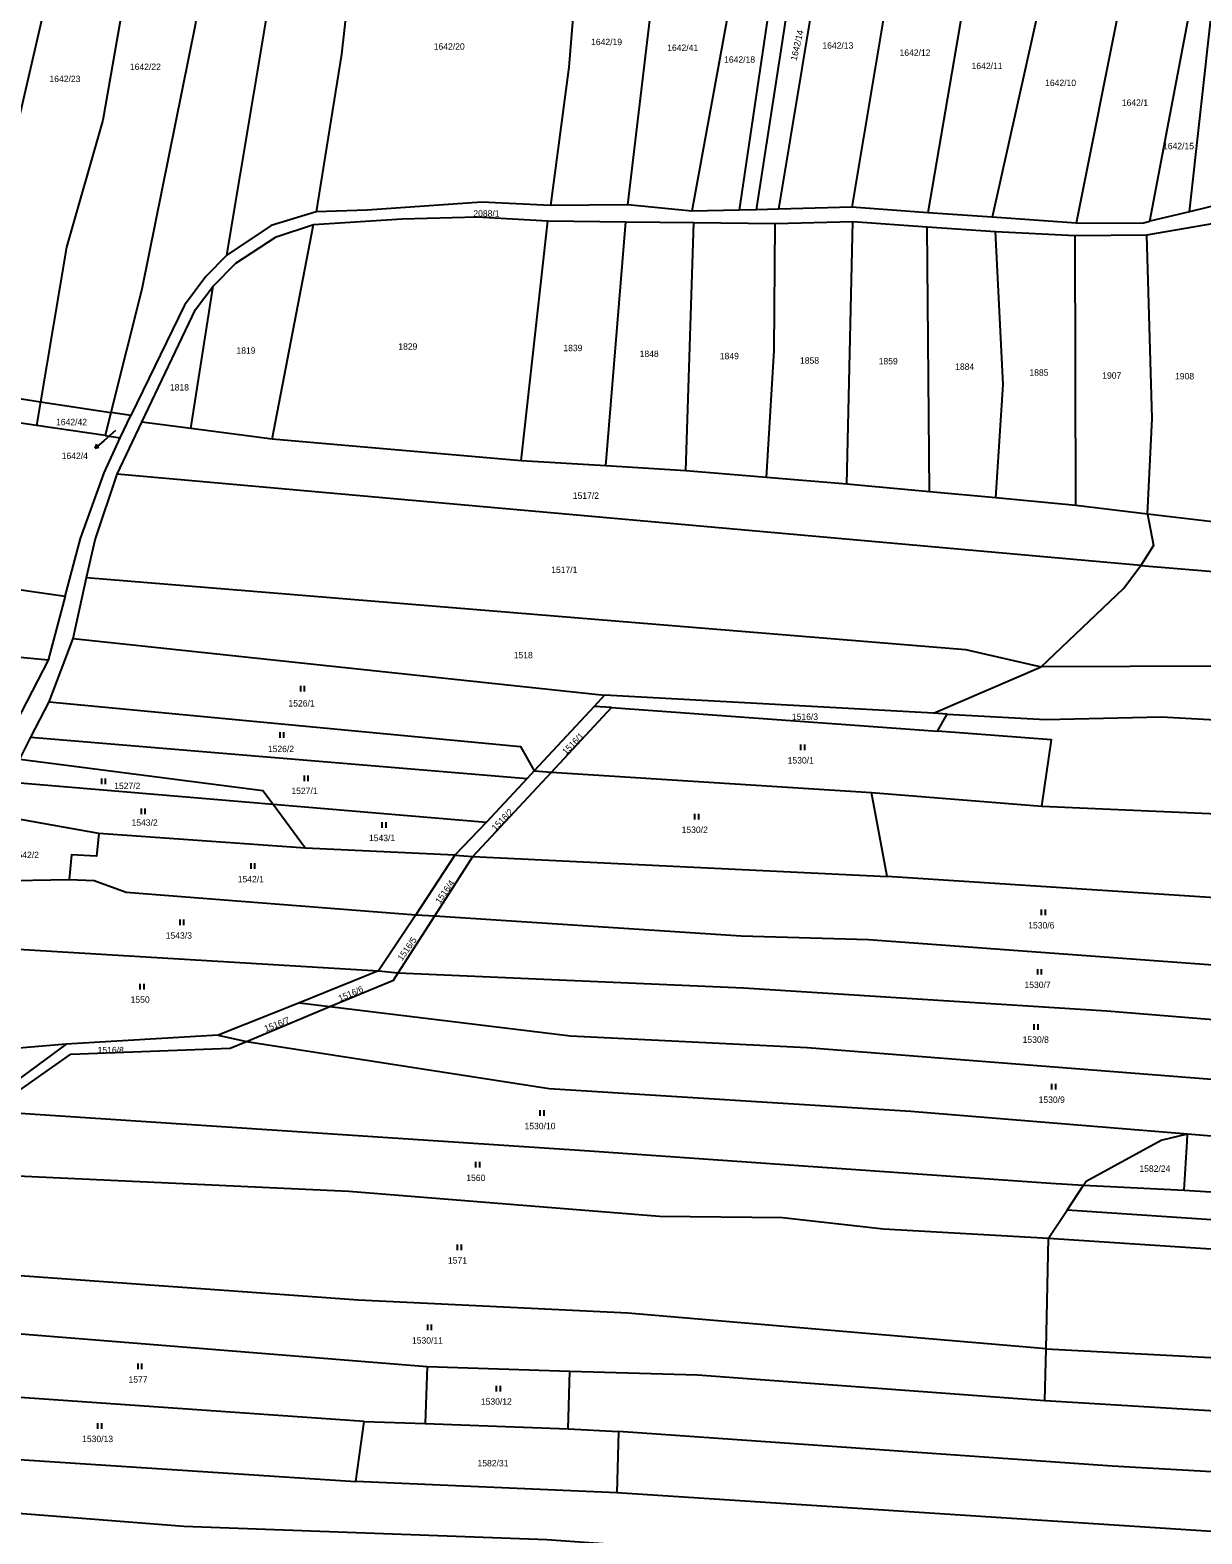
# Model space of a CAD drawing. Extents: x -776734 to -748832, y -1118122 to -976986.
# Drawn here: x -750154.1 to -749843.1, y -1113137.8 to -1112738.5 of the extents above; entities that cross this region are included whole.
import ezdxf

# ---------------------------------------------------------------- set-up
doc = ezdxf.new("R2010")
doc.units = 0
for name, color, linetype in [('KM_Hranice parcel', 7, 'Continuous'), ('KM_Parcelní čísla', 7, 'Continuous'), ('KM_Pop  PČ popisy', 7, 'Continuous'), ('KM_Značky kultur', 7, 'Continuous')]:
    doc.layers.add(name, color=color, linetype=linetype)

msp = doc.modelspace()

# ---------------------------------------------------------------- linework, layer by layer
at = {"layer": 'KM_Hranice parcel'}
for p, q in [((-749953.36, -1112701.36), (-749965.89, -1112786.31)), ((-749961.28, -1112786.2), (-749948.28, -1112701.99)), ((-749941.64, -1112702.62), (-749955.48, -1112786.04)), ((-749922.39, -1112704.45), (-749935.97, -1112785.5)), ((-749902.41, -1112708.37), (-749915.8, -1112787)), ((-749882.83, -1112716.74), (-749898.75, -1112788.19)), ((-749863.48, -1112725.01), (-749876.44, -1112789.75)), ((-749856.9, -1112789.25), (-749846.11, -1112732.43)), ((-749995.46, -1112784.92), (-750016.01, -1112785.08)), ((-749978.48, -1112786.56), (-749995.46, -1112784.92)), ((-749935.97, -1112785.5), (-749955.48, -1112786.04)), ((-749915.8, -1112787), (-749935.97, -1112785.5)), ((-749836.59, -1112784.41), (-749846.34, -1112786.78)), ((-750023.78, -1112852.9), (-750016.68, -1112789.17)), ((-750016.68, -1112789.17), (-749995.96, -1112789.41)), ((-750001.32, -1112854.24), (-749995.96, -1112789.41)), ((-749995.96, -1112789.41), (-749977.96, -1112789.61)), ((-749965.89, -1112786.31), (-749978.48, -1112786.56)), ((-749961.28, -1112786.2), (-749965.89, -1112786.31)), ((-749955.48, -1112786.04), (-749961.28, -1112786.2)), ((-749956.37, -1112789.86), (-749935.76, -1112789.33)), ((-749937.32, -1112859.04), (-749935.76, -1112789.33)), ((-749935.76, -1112789.33), (-749915.95, -1112790.76)), ((-749898.75, -1112788.19), (-749915.8, -1112787)), ((-749876.44, -1112789.75), (-749898.75, -1112788.19)), ((-749857.72, -1112792.89), (-749837.11, -1112789.29)), ((-749846.34, -1112786.78), (-749856.9, -1112789.25)), ((-750089.86, -1112847.11), (-750078.89, -1112790.14)), ((-749980.02, -1112855.55), (-749977.96, -1112789.61)), ((-749977.96, -1112789.61), (-749956.37, -1112789.86)), ((-749915.95, -1112790.76), (-749897.86, -1112792.01)), ((-749915.38, -1112861.11), (-749915.95, -1112790.76)), ((-749897.86, -1112792.01), (-749876.68, -1112793.03)), ((-749876.68, -1112793.03), (-749857.72, -1112792.89)), ((-749876.5, -1112864.71), (-749876.68, -1112793.03)), ((-750111.48, -1112844.3), (-750105.49, -1112806.48)), ((-750151.32, -1112837.17), (-750152.38, -1112843.46)), ((-750151.32, -1112837.17), (-750132.68, -1112840.01)), ((-750152.38, -1112843.46), (-750172.1, -1112840.54)), ((-750132.68, -1112840.01), (-750134.22, -1112846.15)), ((-750127.33, -1112840.82), (-750132.68, -1112840.01)), ((-750130.2, -1112846.73), (-750127.33, -1112840.82)), ((-750134.22, -1112846.15), (-750152.38, -1112843.46)), ((-750131.01, -1112856.45), (-750124.43, -1112842.61)), ((-750111.48, -1112844.3), (-750124.43, -1112842.61)), ((-750089.86, -1112847.11), (-750111.48, -1112844.3)), ((-750134.22, -1112846.15), (-750130.2, -1112846.73)), ((-750023.78, -1112852.9), (-750089.86, -1112847.11)), ((-750001.32, -1112854.24), (-750023.78, -1112852.9)), ((-749859.3, -1112880.7), (-750131.01, -1112856.45)), ((-749980.02, -1112855.55), (-750001.32, -1112854.24)), ((-749958.67, -1112857.29), (-749980.02, -1112855.55)), ((-749937.32, -1112859.04), (-749958.67, -1112857.29)), ((-749915.38, -1112861.11), (-749937.32, -1112859.04)), ((-749897.76, -1112862.74), (-749915.38, -1112861.11)), ((-749876.5, -1112864.71), (-749897.76, -1112862.74)), ((-749857.53, -1112867.06), (-749876.5, -1112864.71)), ((-749839.48, -1112869.14), (-749857.53, -1112867.06)), ((-750142.7, -1112900.08), (-750139.18, -1112883.84)), ((-750144.83, -1112888.83), (-750149.35, -1112905.84)), ((-750149.04, -1112916.83), (-750142.7, -1112900.08)), ((-750142.7, -1112900.08), (-750001.61, -1112915.11)), ((-750149.35, -1112905.84), (-750157.77, -1112922.3)), ((-749914.27, -1112919.91), (-749885.73, -1112907.55)), ((-750153.87, -1112926.26), (-750149.04, -1112916.83)), ((-750001.61, -1112915.11), (-750004.36, -1112918.07)), ((-749914.27, -1112919.91), (-750001.61, -1112915.11)), ((-750004.36, -1112918.07), (-750020.32, -1112935.22)), ((-750015.7, -1112935.51), (-749999.74, -1112918.4)), ((-749999.74, -1112918.4), (-750004.36, -1112918.07)), ((-749999.74, -1112918.4), (-749913.27, -1112924.64)), ((-749910.64, -1112920.11), (-749914.27, -1112919.91)), ((-749913.27, -1112924.64), (-749910.64, -1112920.11)), ((-750156.85, -1112932.06), (-750153.87, -1112926.26)), ((-750153.87, -1112926.26), (-750022.19, -1112937.23)), ((-750036.55, -1112957.96), (-750015.7, -1112935.51)), ((-750022.19, -1112937.23), (-750032.99, -1112948.85)), ((-750020.32, -1112935.22), (-750022.19, -1112937.23)), ((-750020.32, -1112935.22), (-750015.7, -1112935.51)), ((-750015.7, -1112935.51), (-749930.74, -1112940.92)), ((-750159.97, -1112938.15), (-750089.62, -1112944.08)), ((-749930.74, -1112940.92), (-749885.59, -1112944.53)), ((-749926.58, -1112963.21), (-749930.74, -1112940.92)), ((-750089.62, -1112944.08), (-750032.99, -1112948.85)), ((-750089.62, -1112944.08), (-750081.03, -1112955.7)), ((-750135.82, -1112951.82), (-750164.39, -1112946.77)), ((-750032.99, -1112948.85), (-750041.33, -1112957.62)), ((-750081.03, -1112955.7), (-750135.82, -1112951.82)), ((-750041.33, -1112957.62), (-750081.03, -1112955.7)), ((-750041.33, -1112957.62), (-750051.7, -1112973.39)), ((-750046.69, -1112973.72), (-750036.55, -1112957.96)), ((-750041.33, -1112957.62), (-750036.55, -1112957.96)), ((-750036.55, -1112957.96), (-749926.58, -1112963.21)), ((-750171.82, -1112964.52), (-750143.73, -1112964.03)), ((-750051.7, -1112973.39), (-750061.59, -1112988.29)), ((-750056.4, -1112988.8), (-750046.69, -1112973.72)), ((-750051.7, -1112973.39), (-750046.69, -1112973.72)), ((-750169.08, -1112981.84), (-750061.59, -1112988.29)), ((-750061.59, -1112988.29), (-750082.56, -1112996.83)), ((-750061.59, -1112988.29), (-750056.4, -1112988.8)), ((-750082.56, -1112996.83), (-750104.22, -1113005.38)), ((-750082.56, -1112996.83), (-750074.58, -1112997.8)), ((-750096.69, -1113007.02), (-750074.58, -1112997.8)), ((-750144.55, -1113007.74), (-750164.15, -1113022.18)), ((-750144.55, -1113007.74), (-750161.26, -1113009.18)), ((-750104.22, -1113005.38), (-750144.55, -1113007.74)), ((-750104.22, -1113005.38), (-750096.69, -1113007.02)), ((-749878.83, -1113051.82), (-749874.45, -1113045.17)), ((-749874.45, -1113045.17), (-749847.8, -1113046.56)), ((-749883.74, -1113059.29), (-749878.83, -1113051.82)), ((-749582.45, -1113071.6), (-749878.83, -1113051.82)), ((-749884.41, -1113088.67), (-749883.74, -1113059.29)), ((-749883.74, -1113059.29), (-749582.94, -1113079.12)), ((-750192.75, -1113081.75), (-750048.71, -1113093.36)), ((-749884.73, -1113102.38), (-749884.41, -1113088.67)), ((-750048.71, -1113093.36), (-750049.21, -1113108.53)), ((-750048.71, -1113093.36), (-750010.87, -1113094.56)), ((-750011.24, -1113109.9), (-750010.87, -1113094.56)), ((-750065.39, -1113107.94), (-750200.92, -1113098.48)), ((-750067.6, -1113123.87), (-750065.39, -1113107.94)), ((-750065.39, -1113107.94), (-750049.21, -1113108.53)), ((-750049.21, -1113108.53), (-750011.24, -1113109.9)), ((-750011.24, -1113109.9), (-749997.89, -1113110.59)), ((-749997.89, -1113110.59), (-749998.39, -1113126.92)), ((-749998.39, -1113126.92), (-750067.6, -1113123.87))]:
    msp.add_line(p, q, dxfattribs=at)
for points in [[(-750101.9, -1112798.27), (-750091.07, -1112733.72), (-750081.7, -1112649.9)], [(-750099.32, -1112656.44), (-750110.31, -1112737.2), (-750124.45, -1112807.29), (-750132.68, -1112840.01)], [(-750119.08, -1112658.59), (-750129.55, -1112732.63), (-750134.81, -1112762.43), (-750144.42, -1112796.11), (-750151.32, -1112837.17)], [(-750141.47, -1112663.49), (-750143.17, -1112687.54), (-750148.73, -1112725.48), (-750158, -1112765.83), (-750171.03, -1112834.86)], [(-750063.52, -1112674.17), (-750071.48, -1112744.88), (-750078.21, -1112786.73)], [(-750006.09, -1112700.88), (-750008.21, -1112712.49), (-750011.13, -1112748.37), (-750016.01, -1112785.08)], [(-749995.46, -1112784.92), (-749987.17, -1112714.95), (-749985.16, -1112701.07)], [(-749962.41, -1112701.28), (-749966.42, -1112720.7), (-749978.48, -1112786.56)], [(-749846.34, -1112786.78), (-749840.57, -1112734.8), (-749846.11, -1112732.43)], [(-750016.01, -1112785.08), (-750034.24, -1112784.2), (-750064.65, -1112786.35), (-750078.21, -1112786.73)], [(-750078.21, -1112786.73), (-750090.14, -1112790.35), (-750101.9, -1112798.27)], [(-750078.89, -1112790.14), (-750055.35, -1112788.58), (-750035.48, -1112788.08), (-750016.68, -1112789.17)], [(-749876.44, -1112789.75), (-749858.59, -1112789.64), (-749856.9, -1112789.25)], [(-750105.49, -1112806.48), (-750099.52, -1112800.42), (-750088.76, -1112793.37), (-750078.89, -1112790.14)], [(-749958.67, -1112857.29), (-749956.6, -1112823.55), (-749956.37, -1112789.86)], [(-749897.76, -1112862.74), (-749895.81, -1112832.58), (-749897.86, -1112792.01)], [(-749857.53, -1112867.06), (-749856.29, -1112841.65), (-749857.72, -1112792.89)], [(-750101.9, -1112798.27), (-750107.43, -1112803.92), (-750113.1, -1112811.55), (-750127.33, -1112840.82)], [(-750124.43, -1112842.61), (-750110.16, -1112812.71), (-750105.49, -1112806.48)], [(-750171.03, -1112834.86), (-750163.69, -1112835.29), (-750151.32, -1112837.17)], [(-750144.83, -1112888.83), (-750140.75, -1112873.5), (-750134.49, -1112856.07), (-750130.2, -1112846.73)], [(-750139.18, -1112883.84), (-750136.84, -1112873.89), (-750131.01, -1112856.45)], [(-750576.27, -1112859.04), (-750489.82, -1112862.29), (-750361.86, -1112873.2), (-750263.71, -1112878.84), (-750165.28, -1112885.87), (-750144.83, -1112888.83)], [(-749857.53, -1112867.06), (-749855.88, -1112875.33), (-749859.3, -1112880.7)], [(-750149.35, -1112905.84), (-750262.95, -1112894.92), (-750318, -1112891.21), (-750344.07, -1112890.55), (-750477.45, -1112880.22), (-750576.46, -1112875.7)], [(-749885.73, -1112907.55), (-749863.87, -1112886.74), (-749859.3, -1112880.7)], [(-749859.3, -1112880.7), (-749830.35, -1112883.09), (-749757.64, -1112887.34)], [(-750139.18, -1112883.84), (-749982.61, -1112896.71), (-749905.82, -1112902.96), (-749885.73, -1112907.55)], [(-749693.81, -1112919.95), (-749822.02, -1112908.05), (-749838.47, -1112907.37), (-749885.73, -1112907.55)], [(-750149.04, -1112916.83), (-750023.97, -1112928.76), (-750020.32, -1112935.22)], [(-749910.64, -1112920.11), (-749884.55, -1112921.55), (-749853.81, -1112920.88), (-749798.11, -1112923.92), (-749707.18, -1112934.41)], [(-749885.59, -1112944.53), (-749882.95, -1112926.96), (-749913.27, -1112924.64)], [(-750156.85, -1112932.06), (-750092.32, -1112940.37), (-750089.62, -1112944.08)], [(-749885.59, -1112944.53), (-749794.39, -1112948.58), (-749747.01, -1112947.22)], [(-750135.82, -1112951.82), (-750136.5, -1112957.88), (-750143.14, -1112957.49), (-750143.73, -1112964.03)], [(-750143.73, -1112964.03), (-750137.09, -1112964.32), (-750128.61, -1112967.44), (-750051.7, -1112973.39)], [(-749738.45, -1112976.02), (-749794.68, -1112971.81), (-749926.58, -1112963.21)], [(-750046.69, -1112973.72), (-749965.36, -1112979.03), (-749931.6, -1112980.01), (-749782.31, -1112990.98), (-749706.47, -1112993.66), (-749697.22, -1112994.73)], [(-750074.58, -1112997.8), (-750057.65, -1112990.74), (-750056.4, -1112988.8)], [(-750056.4, -1112988.8), (-749964.73, -1112992.81), (-749868.26, -1112998.93), (-749765.25, -1113007.33), (-749696.8, -1113011.4)], [(-750074.58, -1112997.8), (-750010.65, -1113005.59), (-749947.84, -1113008.63), (-749774.89, -1113022.17), (-749696.43, -1113025.99)], [(-750164.92, -1113025.52), (-750143.32, -1113010.39), (-750101.03, -1113008.83), (-750096.69, -1113007.02)], [(-750096.69, -1113007.02), (-750016.34, -1113019.58), (-749920.29, -1113025.54), (-749846.85, -1113031.59)], [(-750164.92, -1113025.52), (-750005.62, -1113036.13), (-749883.16, -1113044.71), (-749874.45, -1113045.17)], [(-749874.45, -1113045.17), (-749873.79, -1113044.16), (-749853.84, -1113033.3), (-749846.85, -1113031.59)], [(-749847.8, -1113046.56), (-749846.97, -1113033.62), (-749846.85, -1113031.59)], [(-749846.85, -1113031.59), (-749790.39, -1113036.25), (-749696.04, -1113041.44)], [(-750171.02, -1113042.12), (-750069.47, -1113046.8), (-749987.05, -1113053.47), (-749954.39, -1113053.81), (-749927.6, -1113056.83), (-749883.74, -1113059.29)], [(-749847.8, -1113046.56), (-749700.31, -1113055.78), (-749403.14, -1113077.45), (-749334.93, -1113087.36)], [(-749884.41, -1113088.67), (-749995.41, -1113079.22), (-750066.95, -1113075.71), (-750183.95, -1113067.37)], [(-749884.41, -1113088.67), (-749790.29, -1113093.63), (-749545.72, -1113112.3), (-749484.91, -1113116.21), (-749408.28, -1113122.15), (-749328.06, -1113129.46)], [(-750010.87, -1113094.56), (-749976.98, -1113095.53), (-749884.73, -1113102.38)], [(-749884.73, -1113102.38), (-749753.25, -1113110.33), (-749653.36, -1113117.5), (-749453.68, -1113136.08), (-749347.81, -1113144.41), (-749325.41, -1113145.59)], [(-749323.04, -1113160.03), (-749385.33, -1113156.46), (-749535.86, -1113145.53), (-749748.66, -1113126.52), (-749866.87, -1113119.86), (-749997.89, -1113110.59)], [(-750188.39, -1113115.01), (-750169.32, -1113117.22), (-750067.6, -1113123.87)], [(-749377.1, -1113170.13), (-749477.14, -1113164.7), (-749788.23, -1113138.75), (-749790.19, -1113140.47), (-749998.39, -1113126.92)], [(-750191.09, -1113129.65), (-750113.3, -1113135.77), (-750016.9, -1113139.32), (-749790.65, -1113155.41), (-749787.38, -1113153.26), (-749423.55, -1113181.44), (-749391.72, -1113182.31)]]:
    msp.add_lwpolyline(points, dxfattribs=at)
at = {"layer": 'KM_Pop  PČ popisy'}
for p, q in [((-750131.42, -1112844.8), (-750134.56, -1112847.55)), ((-750134.56, -1112847.55), (-750136.825, -1112849.519)), ((-750136.825, -1112849.519), (-750136.398, -1112848.484)), ((-750136.825, -1112849.519), (-750135.741, -1112849.24))]:
    msp.add_line(p, q, dxfattribs=at)
at = {"layer": 'KM_Značky kultur'}
for p, q in [((-750082.281, -1112914.14), (-750082.281, -1112912.64)), ((-750081.28, -1112914.14), (-750081.28, -1112912.64)), ((-750087.751, -1112926.44), (-750087.751, -1112924.94)), ((-750086.75, -1112926.44), (-750086.75, -1112924.94)), ((-749949.491, -1112929.7), (-749949.491, -1112928.2)), ((-749948.49, -1112929.7), (-749948.49, -1112928.2)), ((-750135.081, -1112938.69), (-750135.081, -1112937.19)), ((-750134.08, -1112938.69), (-750134.08, -1112937.19)), ((-750081.311, -1112937.96), (-750081.311, -1112936.46)), ((-750080.31, -1112937.96), (-750080.31, -1112936.46)), ((-750124.531, -1112946.68), (-750124.531, -1112945.18)), ((-750123.53, -1112946.68), (-750123.53, -1112945.18)), ((-750060.621, -1112950.31), (-750060.621, -1112948.81)), ((-750059.62, -1112950.31), (-750059.62, -1112948.81)), ((-749977.631, -1112948.13), (-749977.631, -1112946.63)), ((-749976.63, -1112948.13), (-749976.63, -1112946.63)), ((-750095.461, -1112961.24), (-750095.461, -1112959.74)), ((-750094.46, -1112961.24), (-750094.46, -1112959.74)), ((-749885.621, -1112973.5), (-749885.621, -1112972)), ((-749884.62, -1112973.5), (-749884.62, -1112972)), ((-750114.281, -1112976.18), (-750114.281, -1112974.68)), ((-750113.28, -1112976.18), (-750113.28, -1112974.68)), ((-749886.621, -1112989.31), (-749886.621, -1112987.81)), ((-749885.62, -1112989.31), (-749885.62, -1112987.81)), ((-750124.861, -1112993.22), (-750124.861, -1112991.72)), ((-750123.86, -1112993.22), (-750123.86, -1112991.72)), ((-749887.541, -1113003.95), (-749887.541, -1113002.45)), ((-749886.54, -1113003.95), (-749886.54, -1113002.45)), ((-749882.871, -1113019.81), (-749882.871, -1113018.31)), ((-749881.87, -1113019.81), (-749881.87, -1113018.31)), ((-750018.681, -1113026.8), (-750018.681, -1113025.3)), ((-750017.68, -1113026.8), (-750017.68, -1113025.3)), ((-750035.761, -1113040.54), (-750035.761, -1113039.04)), ((-750034.76, -1113040.54), (-750034.76, -1113039.04)), ((-750040.621, -1113062.48), (-750040.621, -1113060.98)), ((-750039.62, -1113062.48), (-750039.62, -1113060.98)), ((-750048.561, -1113083.73), (-750048.561, -1113082.23)), ((-750047.56, -1113083.73), (-750047.56, -1113082.23)), ((-750125.421, -1113094.08), (-750125.421, -1113092.58)), ((-750124.42, -1113094.08), (-750124.42, -1113092.58)), ((-750030.271, -1113099.96), (-750030.271, -1113098.46)), ((-750029.27, -1113099.96), (-750029.27, -1113098.46)), ((-750136.111, -1113109.88), (-750136.111, -1113108.38)), ((-750135.11, -1113109.88), (-750135.11, -1113108.38))]:
    msp.add_line(p, q, dxfattribs=at)

# ---------------------------------------------------------------- texts
at = {"layer": 'KM_Parcelní čísla'}
for s, p in [('1642/19', (-750005.196, -1112742.5)), ('1642/20', (-750046.956, -1112743.69)), ('1642/41', (-749984.986, -1112744.03)), ('1642/18', (-749969.886, -1112747.16)), ('1642/13', (-749943.806, -1112743.44)), ('1642/12', (-749923.326, -1112745.35)), ('1642/22', (-750127.616, -1112749.09)), ('1642/11', (-749904.196, -1112748.86)), ('1642/23', (-750148.966, -1112752.3)), ('1642/10', (-749884.676, -1112753.35)), ('1642/1', (-749864.317, -1112758.62)), ('1642/15', (-749853.376, -1112770.13)), ('2088/1', (-750036.447, -1112788.03)), ('1819', (-750099.324, -1112824.44)), ('1829', (-750056.364, -1112823.36)), ('1839', (-750012.554, -1112823.76)), ('1848', (-749992.304, -1112825.31)), ('1849', (-749971.024, -1112825.9)), ('1858', (-749949.744, -1112827.07)), ('1859', (-749928.854, -1112827.27)), ('1884', (-749908.554, -1112828.72)), ('1885', (-749888.844, -1112830.28)), ('1907', (-749869.514, -1112831.07)), ('1818', (-750116.994, -1112834.2)), ('1908', (-749850.184, -1112831.26)), ('1642/42', (-750147.216, -1112843.42)), ('1642/4', (-750145.705, -1112852.378)), ('1517/2', (-750010.057, -1112862.97)), ('1517/1', (-750015.787, -1112882.64)), ('1518', (-750025.744, -1112905.3)), ('1526/1', (-750085.527, -1112918.11)), ('1516/3', (-749951.897, -1112921.67)), ('1526/2', (-750090.987, -1112930.22)), ('1530/1', (-749953.027, -1112933.25)), ('1527/2', (-750131.787, -1112940.03)), ('1527/1', (-750084.747, -1112941.35)), ('1543/2', (-750127.187, -1112949.78)), ('1543/1', (-750064.157, -1112953.86)), ('1530/2', (-749981.167, -1112951.68)), ('1542/2', (-750158.707, -1112958.35)), ('1542/1', (-750098.997, -1112964.79)), ('1530/6', (-749889.157, -1112977.05)), ('1543/3', (-750118.107, -1112979.77)), ('1530/7', (-749890.157, -1112992.86)), ('1550', (-750127.424, -1112996.77)), ('1516/8', (-750136.187, -1113010.18)), ('1530/8', (-749890.637, -1113007.42)), ('1530/9', (-749886.407, -1113023.36)), ('1530/10', (-750022.866, -1113030.35)), ('1582/24', (-749859.656, -1113041.67)), ('1560', (-750038.324, -1113044.09)), ('1571', (-750043.184, -1113066.03)), ('1530/11', (-750052.746, -1113087.28)), ('1577', (-750127.984, -1113097.63)), ('1530/12', (-750034.456, -1113103.51)), ('1530/13', (-750140.296, -1113113.43)), ('1582/31', (-750035.346, -1113119.88))]:
    msp.add_text(s, height=1.7, dxfattribs=at).set_placement(p)
for s, rotation, p in [('1642/14', 77, (-749950.635, -1112746.73)), ('1516/1', 46, (-750011.81, -1112931.04)), ('1516/2', 46, (-750030.55, -1112951.24)), ('1516/4', 55, (-750045.318, -1112970.651)), ('1516/5', 55, (-750055.348, -1112985.781)), ('1516/6', 23, (-750071.851, -1112996.494)), ('1516/7', 21, (-750091.56, -1113004.538))]:
    msp.add_text(s, height=1.7, rotation=rotation, dxfattribs=at).set_placement(p)

doc.saveas('drawing.dxf')
